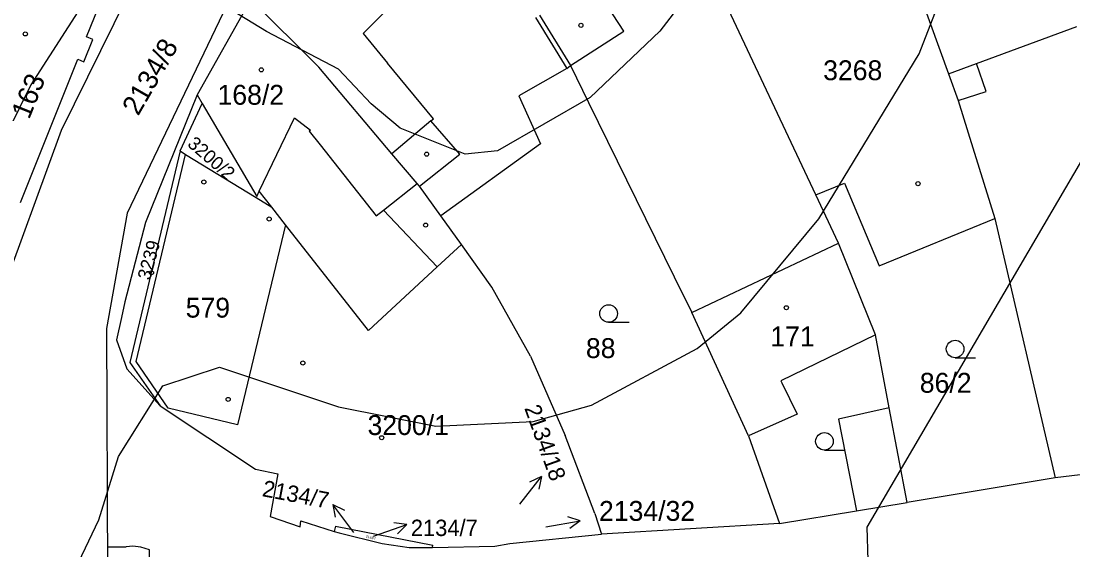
# Model space of a CAD drawing. Extents: x -555860 to -552701, y -1187050 to -1182291.
# Drawn here: x -554605.7 to -554515.8, y -1184708.1 to -1184662.8 of the extents above; entities that cross this region are included whole.
import ezdxf

# ---------------------------------------------------------------- set-up
doc = ezdxf.new("R2010")
doc.units = 0
for name, color, linetype in [('CYKLISTI_stav', 7, 'Continuous'), ('LEG_2b', 7, 'Continuous'), ('Level 16', 7, 'Continuous'), ('Level 25', 7, 'Continuous'), ('Level 40', 7, 'Continuous'), ('Level 41', 7, 'Continuous'), ('navrh_BV', 7, 'Continuous'), ('Poz předměty', 7, 'Continuous'), ('stav_BV', 7, 'Continuous')]:
    doc.layers.add(name, color=color, linetype=linetype)

msp = doc.modelspace()

# ---------------------------------------------------------------- linework, layer by layer
at = {"layer": 'CYKLISTI_stav'}
for p, q in [((-554575.51, -1184662.92), (-554566.95, -1184654.32)), ((-554554.15, -1184663.67), (-554556.92, -1184659.4)), ((-554561.36, -1184662.28), (-554558.72, -1184666.59)), ((-554575.51, -1184662.92), (-554576.45, -1184663.86)), ((-554576.45, -1184663.86), (-554574.36, -1184666.39)), ((-554558.72, -1184666.59), (-554554.15, -1184663.67)), ((-554570.43, -1184671.15), (-554574.36, -1184666.39)), ((-554526.41, -1184667.3), (-554524.02, -1184666.42)), ((-554585.33, -1184677.36), (-554582.32, -1184671.08)), ((-554582.32, -1184671.08), (-554580.95, -1184672.12)), ((-554570.66, -1184671.34), (-554573.98, -1184674.15)), ((-554570.66, -1184671.34), (-554570.43, -1184671.15)), ((-554568.18, -1184674.18), (-554570.66, -1184671.34)), ((-554580.95, -1184672.12), (-554581.06, -1184672.21)), ((-554581.06, -1184672.21), (-554580.13, -1184673.39)), ((-554580.13, -1184673.39), (-554575.34, -1184679.46)), ((-554571.63, -1184676.92), (-554568.18, -1184674.18)), ((-554574.71, -1184678.97), (-554571.82, -1184676.69)), ((-554575.34, -1184679.46), (-554574.71, -1184678.97)), ((-554574.71, -1184678.97), (-554570.11, -1184683.84)), ((-554532.66, -1184689.65), (-554540.74, -1184693.59)), ((-554540.74, -1184693.59), (-554540.65, -1184693.77)), ((-554540.65, -1184693.77), (-554539.35, -1184696.43)), ((-554539.35, -1184696.43), (-554543.49, -1184698.3)), ((-554531.48, -1184695.9), (-554535.8, -1184696.86)), ((-554535.8, -1184696.86), (-554534.28, -1184704.72))]:
    msp.add_line(p, q, dxfattribs=at)
at = {"layer": 'Level 16'}
for p, q in [((-554563.039, -1184704.149), (-554561.207, -1184701.774)), ((-554561.207, -1184701.774), (-554562.213, -1184702.26)), ((-554561.207, -1184701.774), (-554561.422, -1184702.871)), ((-554577.241, -1184706.569), (-554579.032, -1184704.163)), ((-554579.032, -1184704.163), (-554578.034, -1184704.666)), ((-554579.032, -1184704.163), (-554578.836, -1184705.264)), ((-554560.839, -1184706.08), (-554557.885, -1184705.558)), ((-554557.885, -1184705.558), (-554558.956, -1184705.24)), ((-554557.885, -1184705.558), (-554558.783, -1184706.225))]:
    msp.add_line(p, q, dxfattribs=at)
at = {"layer": 'Level 25'}
for p, q in [((-554555.462, -1184688.58), (-554553.712, -1184688.58)), ((-554525.842, -1184691.61), (-554524.092, -1184691.61)), ((-554537.012, -1184699.52), (-554535.262, -1184699.52))]:
    msp.add_line(p, q, dxfattribs=at)
for centre, radius in [((-554557.827, -1184663.159), 0.175), ((-554605.319, -1184663.893), 0.175), ((-554585.147, -1184666.969), 0.175), ((-554571.017, -1184674.189), 0.175), ((-554590.057, -1184676.569), 0.175), ((-554529.017, -1184676.709), 0.175), ((-554584.477, -1184679.739), 0.175), ((-554571.107, -1184680.259), 0.175), ((-554594.537, -1184684.339), 0.175), ((-554555.462, -1184687.83), 0.75), ((-554540.267, -1184687.329), 0.175), ((-554525.842, -1184690.86), 0.75), ((-554581.597, -1184692.059), 0.175), ((-554587.977, -1184695.179), 0.175), ((-554574.857, -1184698.459), 0.175), ((-554537.012, -1184698.77), 0.75)]:
    msp.add_circle(centre, radius, dxfattribs=at)
at = {"layer": 'Level 40'}
msp.add_lwpolyline([(-554601.618, -1184710.942), (-554599.027, -1184705.478), (-554597.349, -1184700.069), (-554593.566, -1184694.026), (-554588.735, -1184692.416), (-554578.541, -1184695.817), (-554570.221, -1184697.48), (-554561.902, -1184697.065), (-554556.91, -1184695.677), (-554547.897, -1184690.824), (-554544.153, -1184687.774), (-554537.498, -1184679.732), (-554528.901, -1184665.59), (-554516.56, -1184633.698), (-554503.527, -1184602.64), (-554500.615, -1184593.765), (-554495.338, -1184576.095), (-554498.29, -1184571.262), (-554488.275, -1184553.831), (-554477.893, -1184542.801), (-554474.941, -1184541.19), (-554469.841, -1184542.532), (-554465.816, -1184544.411), (-554458.838, -1184548.439)], dxfattribs=at)
at = {"layer": 'Level 41'}
for points in [[(-554463.733, -1184561.318), (-554467.06, -1184560.904), (-554469.834, -1184561.319), (-554472.607, -1184563.261), (-554476.766, -1184567.974), (-554479.262, -1184574.076), (-554485.918, -1184595.428), (-554499.228, -1184644.236), (-554502.695, -1184653.388), (-554505.745, -1184659.489), (-554515.036, -1184674.74), (-554533.395, -1184706.109), (-554533.223, -1184711.819)], [(-554527.544, -1184579.506), (-554528.349, -1184588.098), (-554518.502, -1184598.756), (-554516.699, -1184602.64), (-554516.561, -1184604.58), (-554519.611, -1184614.84), (-554525.157, -1184624.408), (-554534.031, -1184637.442), (-554546.649, -1184657.825), (-554551.086, -1184663.647), (-554557.049, -1184669.332), (-554564.952, -1184673.908), (-554567.725, -1184674.186), (-554573.272, -1184671.968), (-554575.767, -1184669.888), (-554578.537, -1184666.908), (-554584.71, -1184663.686), (-554588.199, -1184661.538), (-554593.029, -1184660.464), (-554598.468, -1184658.292), (-554604.838, -1184668.25), (-554608.906, -1184676.405)]]:
    msp.add_lwpolyline(points, dxfattribs=at)
at = {"layer": 'navrh_BV'}
for p, q in [((-554594.53, -1184656.5), (-554602.26, -1184672.17)), ((-554537.76, -1184677.68), (-554547.23, -1184657.53)), ((-554529.11, -1184659.79), (-554526.41, -1184667.3)), ((-554600.08, -1184664.15), (-554598.7, -1184660.7)), ((-554587.48, -1184660.15), (-554596.62, -1184679.24)), ((-554586.04, -1184660.92), (-554590.62, -1184669.11)), ((-554580.24, -1184666.74), (-554586.04, -1184660.92)), ((-554561.7, -1184662.49), (-554559.04, -1184666.86)), ((-554524.02, -1184666.42), (-554515.45, -1184663.26)), ((-554599.55, -1184664.36), (-554600.08, -1184664.15)), ((-554600.31, -1184666.27), (-554599.55, -1184664.36)), ((-554605.73, -1184678.32), (-554600.84, -1184666.06)), ((-554600.84, -1184666.06), (-554600.31, -1184666.27)), ((-554573.98, -1184674.15), (-554580.24, -1184666.74)), ((-554559.04, -1184666.86), (-554563.14, -1184669.2)), ((-554559.04, -1184666.86), (-554558.72, -1184666.59)), ((-554558.72, -1184666.59), (-554557.17, -1184669.77)), ((-554523.2, -1184668.83), (-554524.02, -1184666.42)), ((-554526.41, -1184667.3), (-554525.59, -1184669.59)), ((-554590.62, -1184669.11), (-554595.05, -1184680.03)), ((-554590.62, -1184669.11), (-554590.19, -1184669.84)), ((-554563.14, -1184669.2), (-554561.27, -1184673.3)), ((-554525.59, -1184669.59), (-554523.2, -1184668.83)), ((-554525.59, -1184669.59), (-554524.72, -1184672.35)), ((-554592.07, -1184673.89), (-554590.19, -1184669.84)), ((-554590.19, -1184669.84), (-554585.54, -1184677.81)), ((-554557.17, -1184669.77), (-554549.85, -1184684.69)), ((-554602.26, -1184672.17), (-554607.73, -1184687.15)), ((-554524.72, -1184672.35), (-554522.46, -1184679.68)), ((-554561.27, -1184673.3), (-554569.81, -1184679.46)), ((-554592.07, -1184673.89), (-554596.38, -1184692.01)), ((-554592.07, -1184673.89), (-554591.62, -1184674.22)), ((-554571.82, -1184676.69), (-554573.98, -1184674.15)), ((-554595.83, -1184691.93), (-554591.62, -1184674.22)), ((-554591.62, -1184674.22), (-554585.6, -1184677.9)), ((-554571.63, -1184676.92), (-554571.82, -1184676.69)), ((-554537.76, -1184677.68), (-554535.29, -1184676.66)), ((-554535.29, -1184676.66), (-554532.34, -1184683.73)), ((-554585.54, -1184677.81), (-554585.33, -1184677.36)), ((-554584.26, -1184678.72), (-554585.33, -1184677.36)), ((-554569.81, -1184679.46), (-554571.63, -1184676.92)), ((-554535.82, -1184681.79), (-554537.76, -1184677.68)), ((-554585.6, -1184677.9), (-554584.26, -1184678.72)), ((-554596.62, -1184679.24), (-554598.38, -1184689.1)), ((-554583.08, -1184680.23), (-554584.26, -1184678.72)), ((-554568.04, -1184681.93), (-554569.81, -1184679.46)), ((-554595.05, -1184680.03), (-554596.82, -1184686.83)), ((-554583.08, -1184680.23), (-554587.19, -1184697.34)), ((-554575.98, -1184689.27), (-554583.08, -1184680.23)), ((-554532.34, -1184683.73), (-554522.46, -1184679.68)), ((-554522.46, -1184679.68), (-554517.28, -1184701.9)), ((-554570.11, -1184683.84), (-554568.04, -1184681.93)), ((-554565.44, -1184685.56), (-554568.04, -1184681.93)), ((-554548.36, -1184687.73), (-554535.82, -1184681.79)), ((-554532.66, -1184689.65), (-554535.82, -1184681.79)), ((-554575.98, -1184689.27), (-554570.11, -1184683.84)), ((-554549.85, -1184684.69), (-554548.36, -1184687.73)), ((-554562.15, -1184691.47), (-554565.44, -1184685.56)), ((-554596.82, -1184686.83), (-554597.1, -1184688.17)), ((-554597.1, -1184688.17), (-554597.52, -1184690.07)), ((-554543.49, -1184698.3), (-554548.36, -1184687.73)), ((-554598.38, -1184689.1), (-554598.29, -1184712.84)), ((-554597.52, -1184690.07), (-554596.64, -1184692.56)), ((-554531.48, -1184695.9), (-554532.66, -1184689.65)), ((-554596.38, -1184692.01), (-554593.79, -1184695.74)), ((-554593.1, -1184695.94), (-554595.83, -1184691.93)), ((-554562.15, -1184691.47), (-554559.16, -1184698.28)), ((-554596.64, -1184692.56), (-554593.79, -1184695.74)), ((-554593.79, -1184695.74), (-554585.63, -1184701.15)), ((-554587.19, -1184697.34), (-554593.1, -1184695.94)), ((-554529.94, -1184704), (-554531.48, -1184695.9)), ((-554556.64, -1184704.93), (-554559.16, -1184698.28)), ((-554543.49, -1184698.3), (-554540.86, -1184705.8)), ((-554503.96, -1184700.26), (-554517.28, -1184701.9)), ((-554585.63, -1184701.15), (-554583.73, -1184701.56)), ((-554583.73, -1184701.56), (-554584.4, -1184705.21)), ((-554517.28, -1184701.9), (-554529.94, -1184704)), ((-554540.86, -1184705.8), (-554534.28, -1184704.72)), ((-554534.28, -1184704.72), (-554529.94, -1184704)), ((-554584.4, -1184705.21), (-554581.83, -1184706.07)), ((-554581.83, -1184706.07), (-554581.78, -1184705.57)), ((-554581.78, -1184705.57), (-554578.91, -1184706.48)), ((-554556.64, -1184704.93), (-554556.06, -1184706.7)), ((-554578.81, -1184706.04), (-554578.91, -1184706.48)), ((-554578.91, -1184706.48), (-554578.5, -1184706.61)), ((-554578.81, -1184706.04), (-554570.49, -1184707.66)), ((-554540.86, -1184705.8), (-554556.06, -1184706.7)), ((-554578.5, -1184706.61), (-554574.83, -1184707.51)), ((-554563.89, -1184707.51), (-554556.06, -1184706.7)), ((-554574.83, -1184707.51), (-554572.5, -1184707.86)), ((-554572.5, -1184707.86), (-554570.5, -1184707.85)), ((-554570.5, -1184707.85), (-554570.49, -1184707.66)), ((-554570.5, -1184707.85), (-554565.19, -1184707.73)), ((-554565.19, -1184707.73), (-554563.89, -1184707.51))]:
    msp.add_line(p, q, dxfattribs=at)
at = {"layer": 'Poz předměty'}
for p, q in [((-554598.309, -1184707.814), (-554596.69, -1184707.792)), ((-554596.69, -1184707.792), (-554598.309, -1184707.814)), ((-554598.309, -1184707.814), (-554598.309, -1184707.814))]:
    msp.add_line(p, q, dxfattribs=at)
msp.add_lwpolyline([(-554576.197, -1184725.265), (-554574.748, -1184724.731), (-554573.375, -1184723.358), (-554572.689, -1184721.298), (-554572.384, -1184716.493), (-554581.613, -1184715.959), (-554588.554, -1184715.273), (-554594.808, -1184713.9), (-554594.694, -1184708.045), (-554595.457, -1184707.816), (-554596.143, -1184707.74), (-554596.69, -1184707.792)], dxfattribs=at)
at = {"layer": 'stav_BV'}
for p, q in [((-554575.55, -1184706.87), (-554572.713, -1184705.893)), ((-554572.713, -1184705.893), (-554573.822, -1184705.746)), ((-554572.713, -1184705.893), (-554573.496, -1184706.692))]:
    msp.add_line(p, q, dxfattribs=at)

# ---------------------------------------------------------------- texts
at = {"layer": 'LEG_2b'}
for s, height, rotation, p in [('2134/8', 1.7, 60, (-554595.671, -1184670.972)), ('163', 1.7, 68, (-554604.995, -1184671.269)), ('3200/2', 1.139, 319, (-554591.539, -1184673.431)), ('3239', 1.139, 75, (-554594.654, -1184685.023)), ('2134/7', 0.2, 346, (-554576.222, -1184706.988))]:
    msp.add_text(s, height=height, rotation=rotation, dxfattribs=at).set_placement(p)
for s, height, p in [('3268', 1.7, (-554537.121, -1184667.855)), ('168/2', 1.7, (-554588.89, -1184669.955)), ('579', 1.7, (-554591.61, -1184688.175)), ('171', 1.7, (-554541.64, -1184690.635)), ('88', 1.7, (-554557.4, -1184691.635)), ('86/2', 1.7, (-554528.86, -1184694.605)), ('3200/1', 1.7, (-554576.066, -1184698.225)), ('2134/7', 1.4, (-554572.369, -1184706.87))]:
    msp.add_text(s, height=height, dxfattribs=at).set_placement(p)
at = {"layer": 'Level 16'}
for s, rotation, p in [('2134/18', 289.8, (-554562.68, -1184695.92)), ('2134/7', 349.20001, (-554585.139, -1184703.45))]:
    msp.add_text(s, height=1.4, rotation=rotation, dxfattribs=at).set_placement(p)
msp.add_text('2134/32', height=1.7, dxfattribs=at).set_placement((-554556.28, -1184705.57))

doc.saveas('drawing.dxf')
